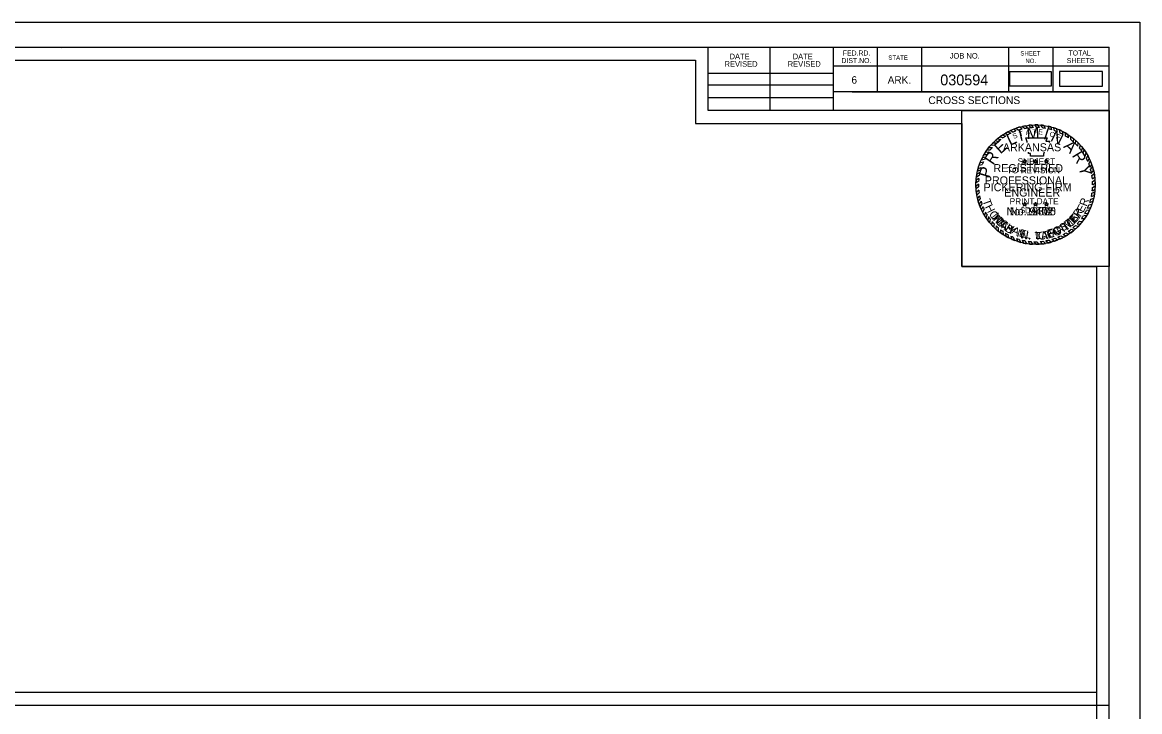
# Model space of a CAD drawing. Extents: x 1368713 to 1370673, y 380279 to 380950.
# Drawn here: x 1370140.7 to 1370315.2, y 380842.8 to 380950.4 of the extents above; entities that cross this region are included whole.
import ezdxf

# ---------------------------------------------------------------- set-up
doc = ezdxf.new("R2010")
doc.units = 0
for name, color, linetype in [('R_Border', 7, 'Continuous'), ('R_Border Notes', 7, 'Continuous'), ('R_Border Plan-Plan', 7, 'Continuous'), ('R_No Plot', 7, 'Continuous'), ('R_Water', 7, 'Continuous'), ('STAMP_PE_CRAFTON', 7, 'Continuous'), ('STAMP_PE_FOSTER', 7, 'Continuous'), ('STAMP_PE_SEAL-INFO', 7, 'Continuous'), ('STAMP_PE_TAEGTMEYER', 7, 'Continuous'), ('STAMP_PE_TXT', 7, 'Continuous'), ('STAMP_PRELIMINARY', 7, 'Continuous')]:
    doc.layers.add(name, color=color, linetype=linetype)

msp = doc.modelspace()

# ---------------------------------------------------------------- linework, layer by layer
at = {"layer": 'R_Border'}
for p, q in [((1369994.28, 380946.55), (1370310.46, 380946.55)), ((1370146.8, 380946.29), (1370146.8, 380946.29)), ((1370146.8, 380946.29), (1370146.8, 380946.29)), ((1370247.82, 380936.67), (1370247.82, 380946.55)), ((1370257.5, 380936.67), (1370257.5, 380946.55)), ((1370267.36, 380946.55), (1370267.36, 380936.67)), ((1370274.2, 380946.55), (1370274.2, 380939.61)), ((1370281.14, 380946.55), (1370281.14, 380939.61)), ((1370294.72, 380946.55), (1370294.72, 380939.61)), ((1370301.66, 380946.55), (1370301.66, 380939.61)), ((1370310.46, 380741.09), (1370310.46, 380946.55)), ((1370310.46, 380943.61), (1370267.36, 380943.61)), ((1370310.46, 380943.63), (1370310.46, 380943.63)), ((1370247.82, 380942.53), (1370267.36, 380942.53)), ((1370247.82, 380940.67), (1370267.36, 380940.67)), ((1370247.82, 380938.73), (1370267.36, 380938.73)), ((1370310.46, 380939.61), (1370267.36, 380939.61)), ((1370270.32, 380939.61), (1370310.46, 380939.61)), ((1370310.46, 380936.67), (1370247.82, 380936.67))]:
    msp.add_line(p, q, dxfattribs=at)
at = {"layer": 'R_Border Plan-Plan'}
msp.add_line((1369994.28, 380843.82), (1370310.46, 380843.82), dxfattribs=at)
at = {"layer": 'R_No Plot'}
for points in [[(1369981.88, 380950.45), (1370315.22, 380950.45), (1370315.22, 380737.11), (1369981.88, 380737.11)], [(1370308.46, 380845.82), (1369996.28, 380845.82), (1369996.28, 380944.55), (1370245.82, 380944.55), (1370245.82, 380934.67), (1370263.36, 380934.67), (1370287.46, 380934.67), (1370287.46, 380912.34), (1370308.46, 380912.34)], [(1369996.28, 380944.55), (1370245.82, 380944.55), (1370245.82, 380934.67), (1370263.36, 380934.67), (1370287.46, 380934.67), (1370287.46, 380912.34), (1370308.46, 380912.34), (1370308.46, 380743.09), (1369996.28, 380743.09)], [(1370287.46, 380936.67), (1370310.46, 380936.67), (1370310.46, 380912.34), (1370287.46, 380912.34)]]:
    msp.add_lwpolyline(points, close=True, dxfattribs=at)
at = {"layer": 'R_Water'}
for points in [[(1370294.91, 380940.52), (1370301.47, 380940.52), (1370301.47, 380942.7), (1370294.91, 380942.7)], [(1370302.72, 380940.46), (1370309.4, 380940.46), (1370309.4, 380942.77), (1370302.72, 380942.77)]]:
    msp.add_lwpolyline(points, close=True, dxfattribs=at)
at = {"layer": 'STAMP_PE_SEAL-INFO'}
for p, q in [((1370293.8, 380932.88), (1370294.24, 380932.68)), ((1370294.19, 380933.12), (1370294.62, 380932.9)), ((1370294.64, 380933.37), (1370295.1, 380933.15)), ((1370295.07, 380933.58), (1370295.46, 380933.31)), ((1370295.57, 380933.8), (1370295.87, 380933.47)), ((1370295.92, 380933.93), (1370296.3, 380933.62)), ((1370296.51, 380934.11), (1370296.8, 380933.76)), ((1370296.9, 380934.21), (1370297.26, 380933.86)), ((1370297.38, 380934.3), (1370297.68, 380933.94)), ((1370297.9, 380934.38), (1370298.18, 380933.99)), ((1370298.63, 380934.02), (1370298.32, 380934.41)), ((1370299.13, 380934.03), (1370298.85, 380934.44)), ((1370299.59, 380934.01), (1370299.33, 380934.43)), ((1370300.1, 380933.96), (1370299.8, 380934.4)), ((1370300.52, 380933.89), (1370300.26, 380934.35)), ((1370301.08, 380933.77), (1370300.91, 380934.23)), ((1370301.49, 380933.66), (1370301.33, 380934.13)), ((1370301.94, 380933.52), (1370301.8, 380934)), ((1370302.36, 380933.36), (1370302.21, 380933.85)), ((1370302.82, 380933.15), (1370302.71, 380933.65)), ((1370303.26, 380932.92), (1370303.18, 380933.43)), ((1370303.65, 380932.7), (1370303.61, 380933.2)), ((1370304.08, 380932.41), (1370304.05, 380932.92)), ((1370292, 380931.32), (1370292.52, 380931.28)), ((1370292.32, 380931.66), (1370292.87, 380931.62)), ((1370292.66, 380931.98), (1370293.12, 380931.84)), ((1370293, 380932.28), (1370293.53, 380932.18)), ((1370293.38, 380932.61), (1370293.84, 380932.41)), ((1370297.44, 380932.41), (1370300.78, 380932.41)), ((1370297.56, 380932.1), (1370297.44, 380932.41)), ((1370297.66, 380931.8), (1370297.56, 380932.1)), ((1370297.67, 380931.69), (1370297.66, 380931.8)), ((1370300.78, 380932.41), (1370300.55, 380931.91)), ((1370300.55, 380931.91), (1370301.19, 380931.91)), ((1370301.19, 380931.91), (1370301.04, 380931.69)), ((1370304.45, 380932.14), (1370304.48, 380932.63)), ((1370304.89, 380931.77), (1370304.91, 380932.29)), ((1370305.2, 380931.48), (1370305.27, 380931.98)), ((1370305.56, 380931.1), (1370305.63, 380931.63)), ((1370305.84, 380930.79), (1370305.97, 380931.26)), ((1370290.67, 380929.37), (1370291.16, 380929.43)), ((1370290.9, 380929.79), (1370291.39, 380929.81)), ((1370291.14, 380930.19), (1370291.66, 380930.22)), ((1370291.38, 380930.53), (1370291.88, 380930.53)), ((1370291.66, 380930.9), (1370292.2, 380930.93)), ((1370297.86, 380929.98), (1370297.83, 380930.19)), ((1370298.17, 380929.98), (1370297.86, 380929.98)), ((1370298.17, 380929.55), (1370298.17, 380929.98)), ((1370300.2, 380929.55), (1370298.17, 380929.55)), ((1370300.22, 380929.88), (1370300.2, 380929.55)), ((1370300.3, 380930.19), (1370300.22, 380929.88)), ((1370306.16, 380930.37), (1370306.3, 380930.87)), ((1370306.38, 380930.06), (1370306.56, 380930.52)), ((1370306.69, 380929.56), (1370306.87, 380930.05)), ((1370306.89, 380929.19), (1370307.12, 380929.64)), ((1370289.99, 380927.64), (1370290.46, 380927.8)), ((1370290.14, 380928.14), (1370290.63, 380928.27)), ((1370290.29, 380928.54), (1370290.8, 380928.69)), ((1370290.48, 380928.98), (1370290.98, 380929.08)), ((1370307.12, 380928.71), (1370307.35, 380929.19)), ((1370307.26, 380928.37), (1370307.52, 380928.8)), ((1370307.46, 380927.82), (1370307.73, 380928.3)), ((1370307.56, 380927.46), (1370307.86, 380927.91)), ((1370290.1, 380926.09), (1370289.67, 380925.81)), ((1370290.16, 380926.52), (1370289.72, 380926.3)), ((1370290.25, 380926.98), (1370289.78, 380926.73)), ((1370289.88, 380927.23), (1370290.35, 380927.42)), ((1370307.7, 380926.9), (1370308.01, 380927.34)), ((1370307.76, 380926.52), (1370308.12, 380926.87)), ((1370307.83, 380926.01), (1370308.2, 380926.34)), ((1370307.86, 380925.59), (1370308.25, 380925.88)), ((1370290.07, 380925.66), (1370289.64, 380925.41)), ((1370290.05, 380925.17), (1370289.64, 380924.83)), ((1370290.06, 380924.76), (1370289.66, 380924.44)), ((1370290.09, 380924.27), (1370289.72, 380923.91)), ((1370307.77, 380923.77), (1370308.22, 380923.99)), ((1370307.83, 380924.16), (1370308.26, 380924.42)), ((1370307.86, 380924.67), (1370308.28, 380924.94)), ((1370307.88, 380925.07), (1370308.28, 380925.39)), ((1370290.14, 380923.84), (1370289.79, 380923.46)), ((1370290.22, 380923.38), (1370289.88, 380923.01)), ((1370290.31, 380922.96), (1370290, 380922.54)), ((1370290.44, 380922.51), (1370290.14, 380922.09)), ((1370307.43, 380922.33), (1370307.92, 380922.53)), ((1370307.58, 380922.82), (1370308.05, 380923.02)), ((1370307.68, 380923.27), (1370308.14, 380923.47)), ((1370290.58, 380922.09), (1370290.3, 380921.68)), ((1370290.74, 380921.66), (1370290.48, 380921.24)), ((1370290.92, 380921.28), (1370290.69, 380920.82)), ((1370291.15, 380920.82), (1370290.96, 380920.33)), ((1370306.65, 380920.6), (1370307.15, 380920.65)), ((1370306.92, 380921.1), (1370307.41, 380921.16)), ((1370307.08, 380921.43), (1370307.57, 380921.53)), ((1370307.29, 380921.95), (1370307.78, 380922.08)), ((1370291.39, 380920.42), (1370291.2, 380919.95)), ((1370291.59, 380920.11), (1370291.48, 380919.55)), ((1370291.87, 380919.72), (1370291.77, 380919.19)), ((1370292.17, 380919.34), (1370292.09, 380918.82)), ((1370292.48, 380919), (1370292.41, 380918.48)), ((1370305.44, 380919), (1370305.92, 380918.91)), ((1370305.83, 380919.43), (1370306.29, 380919.35)), ((1370306.14, 380919.82), (1370306.64, 380919.83)), ((1370306.48, 380920.32), (1370306.95, 380920.31)), ((1370292.8, 380918.68), (1370292.77, 380918.15)), ((1370293.14, 380918.36), (1370293.14, 380917.83)), ((1370293.5, 380918.07), (1370293.52, 380917.54)), ((1370293.84, 380917.82), (1370293.88, 380917.3)), ((1370294.27, 380917.54), (1370294.33, 380917.02)), ((1370294.62, 380917.33), (1370294.71, 380916.82)), ((1370295.1, 380917.08), (1370295.26, 380916.56)), ((1370302.89, 380917.11), (1370303.37, 380916.9)), ((1370303.29, 380917.32), (1370303.71, 380917.09)), ((1370303.71, 380917.57), (1370304.16, 380917.37)), ((1370304.05, 380917.8), (1370304.49, 380917.61)), ((1370304.51, 380918.14), (1370304.98, 380917.99)), ((1370304.78, 380918.36), (1370305.26, 380918.24)), ((1370305.19, 380918.74), (1370305.63, 380918.6)), ((1370295.47, 380916.91), (1370295.65, 380916.4)), ((1370295.97, 380916.72), (1370296.17, 380916.22)), ((1370296.37, 380916.58), (1370296.6, 380916.1)), ((1370296.88, 380916.45), (1370297.09, 380915.98)), ((1370297.28, 380916.36), (1370297.53, 380915.9)), ((1370297.78, 380916.28), (1370298.02, 380915.84)), ((1370298.22, 380916.23), (1370298.49, 380915.8)), ((1370298.7, 380916.2), (1370299, 380915.79)), ((1370299.16, 380916.2), (1370299.51, 380915.81)), ((1370299.68, 380916.23), (1370300.01, 380915.85)), ((1370300.12, 380916.28), (1370300.49, 380915.92)), ((1370300.56, 380916.35), (1370300.95, 380916.01)), ((1370301.06, 380916.45), (1370301.43, 380916.12)), ((1370301.52, 380916.57), (1370301.93, 380916.28)), ((1370302.01, 380916.74), (1370302.45, 380916.47)), ((1370302.43, 380916.9), (1370302.85, 380916.64))]:
    msp.add_line(p, q, dxfattribs=at)
for radius, start, end in [(9.32, 123.6199, 126.5906), (9.32, 117.6544, 120.8099), (8.91, 115.6869, 119.1583), (9.32, 111.3124, 114.7026), (8.91, 110.3086, 113.1659), (9.32, 105.2339, 109.0352), (8.91, 104.0352, 107.3615), (9.32, 99.7525, 102.7765), (8.91, 98.258, 101.0329), (9.32, 93.9381, 96.5517), (8.91, 92.1102, 95.0367), (9.32, 87.7298, 90.6707), (8.91, 85.9628, 88.9097), (9.32, 81.9732, 84.8236), (8.91, 79.9264, 82.696), (9.32, 75.3125, 77.9426), (8.91, 73.5575, 76.2314), (9.32, 69.6061, 72.3058), (8.91, 67.6248, 70.504), (9.32, 63.1329, 66.2704), (8.91, 61.1558, 64.3784), (9.32, 56.9003, 60.0942), (9.32, 135.4021, 138.3031), (8.91, 133.1331, 136.2562), (9.32, 129.7326, 132.5376), (8.91, 127.5297, 130.9683), (8.91, 121.9746, 125.11), (8.91, 54.9238, 58.2702), (8.91, 48.3016, 52.0395), (9.32, 50.3492, 53.7159), (8.91, 42.2212, 45.5512), (9.32, 44.3405, 47.3929), (9.32, 38.1247, 41.2316), (9.32, 152.864, 155.5189), (9.32, 147.0072, 149.899), (8.91, 151.0315, 153.573), (9.32, 141.6056, 144.4486), (8.91, 145.0197, 148.2104), (8.91, 139.301, 142.5873), (8.91, 36.135, 39.5311), (8.91, 29.9032, 33.6645), (9.32, 31.9614, 35.4294), (9.32, 25.9391, 29.0125), (9.32, 164.3068, 166.894), (9.32, 158.4077, 161.0701), (8.91, 162.4331, 165.0013), (8.91, 156.3402, 159.2319), (8.91, 23.7732, 27.2211), (8.91, 17.6802, 21.4251), (9.32, 19.9538, 23.3141), (9.32, 13.8421, 17.4447), (9.32, 175.7409, 178.2066), (9.32, 170.0003, 172.6878), (8.91, 173.73, 176.4734), (8.91, 167.9048, 170.9039), (8.91, 11.5444, 15.2364), (8.91, 5.7599, 9.0606), (9.32, 7.5852, 10.8621), (9.32, 1.7215, 4.7268), (9.32, 181.7251, 184.1626), (8.91, 179.6454, 182.2633), (8.91, 185.4539, 188.234), (8.91, 353.8632, 357.1274), (8.91, 359.7329, 3.0639), (9.32, 349.8305, 353.0885), (9.32, 355.7156, 358.9569), (9.32, 187.4204, 190.1927), (9.32, 193.0369, 195.9973), (8.91, 191.2274, 193.9858), (8.91, 196.9675, 199.8353), (8.91, 341.777, 345.0925), (8.91, 348.0778, 351.3435), (9.32, 343.8925, 347.035), (9.32, 198.8967, 201.6281), (9.32, 204.5479, 207.4328), (8.91, 202.7761, 205.4791), (8.91, 208.7883, 211.7934), (8.91, 329.5549, 333.2076), (8.91, 335.6038, 339.1858), (9.32, 331.4037, 334.9332), (9.32, 337.3837, 340.9933), (9.32, 210.8636, 213.6571), (9.32, 216.6115, 219.491), (8.91, 214.1838, 217.2747), (9.32, 222.48, 225.3801), (8.91, 220.3909, 223.3056), (8.91, 316.6531, 320.3711), (9.32, 318.2846, 321.8043), (8.91, 323.5851, 327.4407), (9.32, 325.4405, 328.9872), (9.32, 228.3665, 231.348), (8.91, 226.2494, 229.2407), (8.91, 232.229, 234.9336), (9.32, 234.295, 236.9452), (8.91, 238.2223, 240.8353), (9.32, 240.1977, 242.8613), (8.91, 244.3204, 246.9486), (8.91, 292.8745, 296.1185), (8.91, 299.0768, 302.1724), (9.32, 300.621, 303.8703), (8.91, 304.823, 308.5143), (9.32, 306.3721, 310.208), (8.91, 310.7744, 314.3161), (9.32, 312.4518, 315.6633), (9.32, 246.576, 249.1558), (8.91, 250.3491, 253.1216), (9.32, 252.5967, 255.3252), (8.91, 256.505, 259.1192), (9.32, 258.4433, 261.1398), (8.91, 262.3783, 265.2012), (9.32, 264.1978, 267.1009), (8.91, 268.3215, 271.277), (9.32, 270.2548, 273.3361), (8.91, 274.6157, 277.4486), (9.32, 276.4239, 279.4357), (8.91, 280.3459, 283.5814), (9.32, 282.3199, 285.3702), (8.91, 286.6423, 289.9783), (9.32, 288.5709, 291.9733), (9.32, 294.6481, 298.2166)]:
    msp.add_arc((1370298.96, 380925.11), radius, start, end, dxfattribs=at)
at = {"layer": 'STAMP_PE_TXT'}
for p, q in [((1370297.14, 380928.69), (1370296.94, 380928.83)), ((1370296.94, 380928.83), (1370297.19, 380928.83)), ((1370297.07, 380928.45), (1370297.14, 380928.69)), ((1370297.26, 380928.6), (1370297.07, 380928.45)), ((1370297.19, 380928.83), (1370297.26, 380929.06)), ((1370297.26, 380929.06), (1370297.34, 380928.83)), ((1370297.46, 380928.45), (1370297.26, 380928.6)), ((1370297.34, 380928.83), (1370297.59, 380928.83)), ((1370297.59, 380928.83), (1370297.39, 380928.69)), ((1370297.39, 380928.69), (1370297.46, 380928.45)), ((1370298.84, 380928.69), (1370298.64, 380928.83)), ((1370298.64, 380928.83), (1370298.89, 380928.83)), ((1370298.76, 380928.45), (1370298.84, 380928.69)), ((1370298.96, 380928.6), (1370298.76, 380928.45)), ((1370298.89, 380928.83), (1370298.96, 380929.06)), ((1370298.96, 380929.06), (1370299.04, 380928.83)), ((1370299.16, 380928.45), (1370298.96, 380928.6)), ((1370299.04, 380928.83), (1370299.28, 380928.83)), ((1370299.28, 380928.83), (1370299.09, 380928.69)), ((1370299.09, 380928.69), (1370299.16, 380928.45)), ((1370300.54, 380928.69), (1370300.34, 380928.83)), ((1370300.34, 380928.83), (1370300.58, 380928.83)), ((1370300.46, 380928.45), (1370300.54, 380928.69)), ((1370300.66, 380928.6), (1370300.46, 380928.45)), ((1370300.58, 380928.83), (1370300.66, 380929.06)), ((1370300.66, 380929.06), (1370300.74, 380928.83)), ((1370300.86, 380928.45), (1370300.66, 380928.6)), ((1370300.74, 380928.83), (1370300.98, 380928.83)), ((1370300.98, 380928.83), (1370300.78, 380928.69)), ((1370300.78, 380928.69), (1370300.86, 380928.45)), ((1370297.19, 380922.12), (1370297.26, 380922.36)), ((1370297.26, 380922.36), (1370297.34, 380922.12)), ((1370298.89, 380922.12), (1370298.96, 380922.36)), ((1370298.96, 380922.36), (1370299.04, 380922.12)), ((1370300.58, 380922.12), (1370300.66, 380922.36)), ((1370300.66, 380922.36), (1370300.74, 380922.12)), ((1370297.14, 380921.98), (1370296.94, 380922.12)), ((1370296.94, 380922.12), (1370297.19, 380922.12)), ((1370297.07, 380921.75), (1370297.14, 380921.98)), ((1370297.26, 380921.89), (1370297.07, 380921.75)), ((1370297.46, 380921.75), (1370297.26, 380921.89)), ((1370297.34, 380922.12), (1370297.59, 380922.12)), ((1370297.59, 380922.12), (1370297.39, 380921.98)), ((1370297.39, 380921.98), (1370297.46, 380921.75)), ((1370298.84, 380921.98), (1370298.64, 380922.12)), ((1370298.64, 380922.12), (1370298.89, 380922.12)), ((1370298.76, 380921.75), (1370298.84, 380921.98)), ((1370298.96, 380921.89), (1370298.76, 380921.75)), ((1370299.16, 380921.75), (1370298.96, 380921.89)), ((1370299.04, 380922.12), (1370299.28, 380922.12)), ((1370299.28, 380922.12), (1370299.09, 380921.98)), ((1370299.09, 380921.98), (1370299.16, 380921.75)), ((1370300.54, 380921.98), (1370300.34, 380922.12)), ((1370300.34, 380922.12), (1370300.58, 380922.12)), ((1370300.46, 380921.75), (1370300.54, 380921.98)), ((1370300.66, 380921.89), (1370300.46, 380921.75)), ((1370300.86, 380921.75), (1370300.66, 380921.89)), ((1370300.74, 380922.12), (1370300.98, 380922.12)), ((1370300.98, 380922.12), (1370300.78, 380921.98)), ((1370300.78, 380921.98), (1370300.86, 380921.75))]:
    msp.add_line(p, q, dxfattribs=at)
at = {"layer": 'STAMP_PRELIMINARY'}
msp.add_circle((1370298.96, 380925.11), 9.32, dxfattribs=at)

# ---------------------------------------------------------------- texts
at = {"layer": 'R_Border'}
for s, height, p in [('DATE', 0.879, (1370251.16, 380944.69)), ('DATE', 0.879, (1370261.02, 380944.69)), ('FED.RD.', 0.782, (1370268.84, 380945.27)), ('STATE', 0.684, (1370275.96, 380944.59)), ('JOB NO.', 0.879, (1370285.54, 380944.79)), ('SHEET', 0.684, (1370296.58, 380945.27)), ('TOTAL', 0.782, (1370304.1, 380945.27)), ('REVISED', 0.879, (1370250.38, 380943.51)), ('REVISED', 0.879, (1370260.24, 380943.51)), ('DIST.NO.', 0.782, (1370268.64, 380944.09)), ('NO.', 0.684, (1370297.36, 380944.09)), ('SHEETS', 0.782, (1370303.82, 380944.09)), ('6', 1.17, (1370270.2, 380940.87)), ('ARK.', 1.172, (1370275.86, 380940.87))]:
    msp.add_text(s, height=height, rotation=360, dxfattribs=at).set_placement(p)
at = {"layer": 'R_Border Notes'}
for s, height, p in [('030594', 1.68, (1370284.07, 380940.62)), ('CROSS SECTIONS', 1.2, (1370282.2, 380937.69))]:
    msp.add_text(s, height=height, rotation=360, dxfattribs=at).set_placement(p)
at = {"layer": 'STAMP_PE_CRAFTON'}
for s, rotation, p in [('T', 310.7442, (1370291.93, 380920.01)), ('No. 12370', 360, (1370294.42, 380920.31)), ('N', 49.2411, (1370305.25, 380919.14)), ('O', 317.6422, (1370292.6, 380919.2)), ('N', 324.4537, (1370293.44, 380918.42)), ('Y', 331.1686, (1370294.47, 380917.7)), ('F', 28.7821, (1370302.62, 380917.24)), ('T', 34.1136, (1370303.54, 380917.75)), ('O', 41.8391, (1370304.4, 380918.35)), ('N', 347.4752, (1370296.53, 380916.78)), ('C', 6.0117, (1370299.43, 380916.46)), ('R', 14.8189, (1370300.53, 380916.57)), ('A', 20.5125, (1370301.64, 380916.87)), ('.', 356.8926, (1370297.76, 380916.51))]:
    msp.add_text(s, height=1.25, rotation=rotation, dxfattribs=at).set_placement(p)
at = {"layer": 'STAMP_PE_FOSTER'}
for s, height, rotation, p in [('M', 1.2, 308.339, (1370292.08, 380920.14)), ('No. 9402', 1.25, 360, (1370294.95, 380920.31)), ('E', 1.2, 46.9613, (1370304.96, 380919.1)), ('R', 1.2, 54.5031, (1370305.69, 380919.93)), ('I', 1.2, 314.1842, (1370292.88, 380919.2)), ('C', 1.2, 319.8733, (1370293.23, 380918.85)), ('H', 1.2, 327.7235, (1370294.16, 380918.11)), ('S', 1.2, 31.7234, (1370303.15, 380917.73)), ('T', 1.2, 39.4194, (1370304.1, 380918.35)), ('A', 1.2, 335.7276, (1370295.14, 380917.53)), ('E', 1.2, 343.5779, (1370296.28, 380917.06)), ('L', 1.2, 350.8115, (1370297.34, 380916.78)), ('L', 1.2, 1.2666, (1370298.88, 380916.62)), ('F', 1.2, 15.8691, (1370301, 380916.87)), ('O', 1.2, 23.719, (1370302.04, 380917.2)), ('.', 1.2, 6.8035, (1370299.92, 380916.68))]:
    msp.add_text(s, height=height, rotation=rotation, dxfattribs=at).set_placement(p)
at = {"layer": 'STAMP_PE_TAEGTMEYER'}
for s, rotation, p in [('T', 289.646, (1370290.66, 380922.62)), ('R', 69.57, (1370306.91, 380921.63)), ('H', 296.7339, (1370291.02, 380921.64)), ('O', 303.7708, (1370291.61, 380920.53)), ('No. 19605', 360, (1370294.42, 380920.31)), ('Y', 53.9986, (1370305.74, 380919.71)), ('E', 63.0984, (1370306.41, 380920.65)), ('M', 314.2033, (1370292.26, 380919.58)), ('A', 321.0594, (1370293.23, 380918.62)), ('S', 327.8239, (1370294.05, 380917.97)), ('T', 31.466, (1370303.06, 380917.47)), ('M', 39.3, (1370303.96, 380918.01)), ('E', 46.8094, (1370305, 380918.89)), ('N', 344.2727, (1370295.95, 380916.97)), ('T', 3.0061, (1370298.83, 380916.43)), ('A', 8.9826, (1370299.87, 380916.49)), ('E', 17.6836, (1370300.91, 380916.65)), ('G', 23.3052, (1370301.96, 380916.98)), ('.', 350.6464, (1370297.16, 380916.63))]:
    msp.add_text(s, height=1.25, rotation=rotation, dxfattribs=at).set_placement(p)
at = {"layer": 'STAMP_PE_TXT'}
for s, height, rotation, p in [('S', 0.781, 23.5541, (1370295.56, 380932.22)), ('T', 0.781, 16.311, (1370296.48, 380932.59)), ('A', 0.781, 9.0679, (1370297.45, 380932.84)), ('T', 0.781, 1.8248, (1370298.43, 380932.97)), ('E', 0.781, 355.2002, (1370299.34, 380932.98)), ('O', 0.781, 342.2506, (1370301.07, 380932.7)), ('F', 0.781, 335.0075, (1370302.04, 380932.37)), ('ARKANSAS', 1.25, 360, (1370293.85, 380930.32)), ('REGISTERED', 1.25, 360, (1370292.38, 380927.06)), ('PROFESSIONAL', 1.25, 360, (1370291.03, 380925.15)), ('ENGINEER', 1.25, 360, (1370294.07, 380923.25))]:
    msp.add_text(s, height=height, rotation=rotation, dxfattribs=at).set_placement(p)
at = {"layer": 'STAMP_PRELIMINARY'}
for s, height, rotation, p in [('L', 1.8, 25.513, (1370294.97, 380931.14)), ('I', 1.8, 12.5248, (1370296.5, 380931.9)), ('M', 1.8, 3.1074, (1370297.6, 380932.21)), ('I', 1.8, 342.3164, (1370300.07, 380932.28)), ('N', 1.8, 333.9382, (1370301.17, 380932)), ('E', 1.8, 42.3578, (1370293.49, 380929.81)), ('A', 1.8, 315.6579, (1370303.21, 380930.98)), ('R', 1.8, 56.2292, (1370292.33, 380928.08)), ('SUBJECT', 0.96, 360, (1370296.16, 380928.26)), ('R', 1.8, 301.3831, (1370304.58, 380929.66)), ('P', 1.8, 73.913, (1370291.78, 380926.05)), ('TO REVISION', 0.96, 360, (1370294.5, 380926.88)), ('Y', 1.8, 283.2593, (1370305.66, 380927.88)), ('PICKERING FIRM', 1.25, 360, (1370290.84, 380924.08)), ('PRINT DATE', 0.96, 360, (1370294.92, 380922.03)), ('$DATE$', 0.96, 360, (1370296.6, 380920.64))]:
    msp.add_text(s, height=height, rotation=rotation, dxfattribs=at).set_placement(p)

doc.saveas('drawing.dxf')
